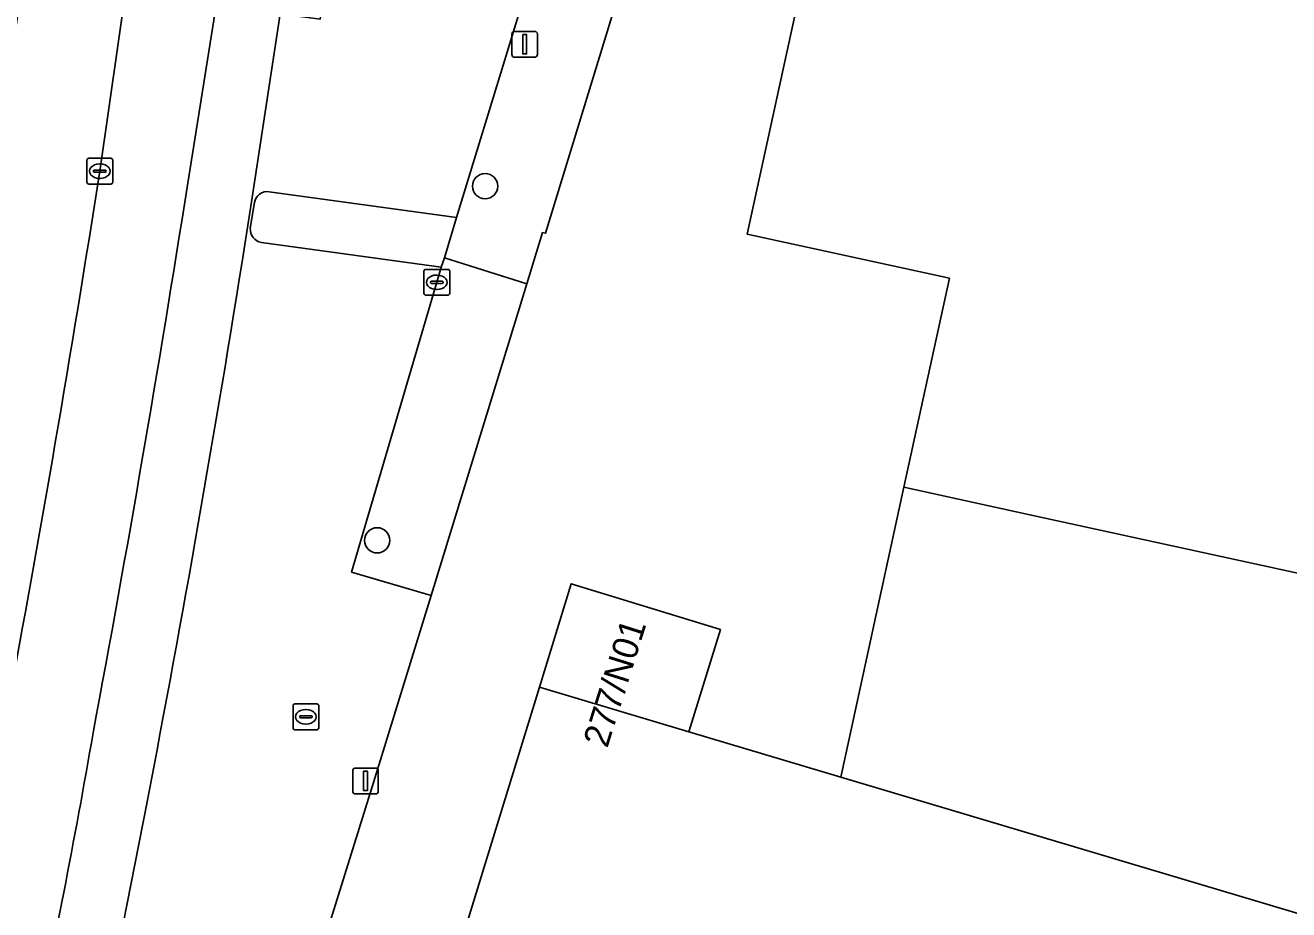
# Model space of a CAD drawing. Extents: x 163008 to 163854, y 382777 to 383982.
# Drawn here: x 163176.39 to 163225.37, y 382938.61 to 382972.9 of the extents above; entities that cross this region are included whole.
import ezdxf

# ---------------------------------------------------------------- set-up
doc = ezdxf.new("R2010")
doc.units = 0
for name, color, linetype in [('IMGEO_Berm_groen', 7, 'Continuous'), ('IMGEO_Boom', 7, 'Continuous'), ('IMGEO_Erf', 7, 'Continuous'), ('IMGEO_Fietspad_gesloten', 7, 'Continuous'), ('IMGEO_Kolk', 7, 'Continuous'), ('IMGEO_Lichtmast', 7, 'Continuous'), ('IMGEO_Pand', 7, 'Continuous'), ('IMGEO_Pand_nummerreeks', 7, 'Continuous'), ('IMGEO_Parkeervlak_open', 7, 'Continuous'), ('IMGEO_Rijbaan_lokaal_gesloten', 7, 'Continuous'), ('IMGEO_Verkeerseiland_groen', 7, 'Continuous'), ('IMGEO_Voetpad_open', 7, 'Continuous')]:
    doc.layers.add(name, color=color, linetype=linetype)

msp = doc.modelspace()

# ---------------------------------------------------------------- linework, layer by layer
at = {"layer": 'IMGEO_Berm_groen'}
msp.add_arc((162455.482, 383079.718), 728.437, 351.012697, 352.545845, dxfattribs=at)
at = {"layer": 'IMGEO_Boom'}
for centre in [(163194.215, 382966.663), (163190.031, 382952.93)]:
    msp.add_circle(centre, 0.489, dxfattribs=at)
at = {"layer": 'IMGEO_Erf'}
for points in [[(163213.319, 383019.595), (163207.322, 383000), (163196.559, 382964.833), (163196.442, 382964.863), (163195.83, 382962.873), (163192.118, 382950.793), (163189.89, 382943.543), (163186.494, 382932.635)], [(163191.708, 382932.235), (163196.319, 382947.232), (163197.554, 382951.249), (163203.334, 382949.473), (163202.115, 382945.503), (163208.003, 382943.747), (163210.45, 382954.99), (163212.216, 382963.095), (163204.372, 382964.803), (163209.899, 382990.174), (163211.5, 382989.825), (163213.728, 383000), (163217.279, 383016.214), (163217.337, 383016.477), (163218.256, 383016.278), (163223.653, 383015.112), (163252.881, 383008.797)]]:
    msp.add_lwpolyline(points, dxfattribs=at)
at = {"layer": 'IMGEO_Fietspad_gesloten'}
for points in [[(163187.801, 383004.933), (163187.239, 383000), (163185.207, 382984.005), (163183.932, 382974.539), (163183.9, 382974.325), (163182.676, 382966.706)], [(163184.901, 382964.4), (163185.162, 382966.055), (163186.271, 382973.348)], [(163179.397, 382934.062), (163181.114, 382942.792)]]:
    msp.add_lwpolyline(points, dxfattribs=at)
for centre, radius, start, end in [((162463.522, 383079.617), 727.964, 349.381026, 351.077109), ((162522.933, 383069.28), 670.225, 349.121622, 350.997072), ((162895.278, 382994.361), 287.923, 347.71935, 350.22341)]:
    msp.add_arc(centre, radius, start, end, dxfattribs=at)
at = {"layer": 'IMGEO_Kolk'}
for p, q in [((163178.778, 382966.817), (163178.778, 382967.669)), ((163178.853, 382967.743), (163179.705, 382967.743)), ((163179.779, 382967.669), (163179.779, 382966.817)), ((163179.037, 382967.237), (163179.037, 382967.249)), ((163179.475, 382967.2), (163179.077, 382967.2)), ((163179.08, 382967.286), (163179.478, 382967.286)), ((163179.266, 382967.523), (163179.291, 382967.523)), ((163179.521, 382967.249), (163179.521, 382967.237)), ((163179.705, 382966.743), (163178.853, 382966.743)), ((163179.289, 382966.963), (163179.264, 382966.963)), ((163191.845, 382962.509), (163191.845, 382963.361)), ((163191.92, 382963.435), (163192.772, 382963.435)), ((163192.333, 382963.215), (163192.358, 382963.215)), ((163192.846, 382963.361), (163192.846, 382962.509)), ((163192.104, 382962.929), (163192.104, 382962.941)), ((163192.542, 382962.892), (163192.144, 382962.892)), ((163192.147, 382962.978), (163192.545, 382962.978)), ((163192.588, 382962.941), (163192.588, 382962.929)), ((163192.772, 382962.435), (163191.92, 382962.435)), ((163192.356, 382962.655), (163192.331, 382962.655)), ((163186.769, 382945.663), (163186.769, 382946.515)), ((163186.844, 382946.589), (163187.696, 382946.589)), ((163187.77, 382946.515), (163187.77, 382945.663)), ((163187.028, 382946.083), (163187.028, 382946.095)), ((163187.466, 382946.046), (163187.068, 382946.046)), ((163187.071, 382946.132), (163187.469, 382946.132)), ((163187.257, 382946.369), (163187.282, 382946.369)), ((163187.512, 382946.095), (163187.512, 382946.083)), ((163187.696, 382945.589), (163186.844, 382945.589)), ((163187.28, 382945.809), (163187.255, 382945.809))]:
    msp.add_line(p, q, dxfattribs=at)
for points in [[(163178.778, 382966.817), (163178.778, 382967.669)], [(163178.853, 382967.743), (163179.705, 382967.743)], [(163179.779, 382967.669), (163179.779, 382966.817)], [(163179.705, 382966.743), (163178.853, 382966.743)], [(163191.845, 382962.509), (163191.845, 382963.361)], [(163191.92, 382963.435), (163192.772, 382963.435)], [(163192.846, 382963.361), (163192.846, 382962.509)], [(163192.772, 382962.435), (163191.92, 382962.435)], [(163186.769, 382945.663), (163186.769, 382946.515)], [(163186.844, 382946.589), (163187.696, 382946.589)], [(163187.77, 382946.515), (163187.77, 382945.663)], [(163187.696, 382945.589), (163186.844, 382945.589)]]:
    msp.add_lwpolyline(points, dxfattribs=at)
for centre, radius, start, end in [((163178.855, 382967.667), 0.0765, 91.552, 178.448), ((163178.855, 382967.667), 0.0765, 91.552, 178.448), ((163179.703, 382967.667), 0.0765, 1.552, 88.448), ((163179.703, 382967.667), 0.0765, 1.552, 88.448), ((163179.077, 382967.246), 0.0403, 85.8775, 175.7526), ((163179.074, 382967.236), 0.0366, 178.938, 274.7102), ((163179.478, 382967.243), 0.043, 264.8664, 352.4533), ((163179.482, 382967.248), 0.0386, 1.7309, 96.639), ((163178.855, 382966.819), 0.0765, 181.552, 268.448), ((163178.855, 382966.819), 0.0765, 181.552, 268.448), ((163179.703, 382966.819), 0.0765, 271.552, 358.448), ((163179.703, 382966.819), 0.0765, 271.552, 358.448), ((163191.922, 382963.359), 0.0765, 91.552, 178.448), ((163191.922, 382963.359), 0.0765, 91.552, 178.448), ((163192.77, 382963.359), 0.0765, 1.552, 88.448), ((163192.77, 382963.359), 0.0765, 1.552, 88.448), ((163192.144, 382962.938), 0.0403, 85.8775, 175.7526), ((163192.141, 382962.928), 0.0366, 178.938, 274.7102), ((163192.545, 382962.935), 0.043, 264.8664, 352.4533), ((163192.549, 382962.94), 0.0386, 1.7309, 96.639), ((163191.922, 382962.511), 0.0765, 181.552, 268.448), ((163191.922, 382962.511), 0.0765, 181.552, 268.448), ((163192.77, 382962.511), 0.0765, 271.552, 358.448), ((163192.77, 382962.511), 0.0765, 271.552, 358.448), ((163186.846, 382946.513), 0.0765, 91.552, 178.448), ((163186.846, 382946.513), 0.0765, 91.552, 178.448), ((163187.694, 382946.513), 0.0765, 1.552, 88.448), ((163187.694, 382946.513), 0.0765, 1.552, 88.448), ((163187.068, 382946.092), 0.0403, 85.8775, 175.7526), ((163187.065, 382946.082), 0.0366, 178.938, 274.7102), ((163187.469, 382946.089), 0.043, 264.8664, 352.4533), ((163187.473, 382946.094), 0.0386, 1.7309, 96.639), ((163186.846, 382945.665), 0.0765, 181.552, 268.448), ((163186.846, 382945.665), 0.0765, 181.552, 268.448), ((163187.694, 382945.665), 0.0765, 271.552, 358.448), ((163187.694, 382945.665), 0.0765, 271.552, 358.448)]:
    msp.add_arc(centre, radius, start, end, dxfattribs=at)
for centre, major_axis, ratio, start_param, end_param in [((163179.265, 382967.243), (-0.387, 0.002), 0.722429, 4.712389, 7.853982), ((163179.29, 382967.243), (-0.39, 0.002), 0.717154, 1.570796, 4.712389), ((163192.332, 382962.935), (-0.387, 0.002), 0.722429, 4.712389, 7.853982), ((163192.357, 382962.935), (-0.39, 0.002), 0.717154, 1.570796, 4.712389), ((163187.256, 382946.089), (-0.387, 0.002), 0.722429, 4.712389, 7.853982), ((163187.281, 382946.089), (-0.39, 0.002), 0.717154, 1.570796, 4.712389)]:
    msp.add_ellipse(centre, major_axis=major_axis, ratio=ratio, start_param=start_param, end_param=end_param, dxfattribs=at)
at = {"layer": 'IMGEO_Lichtmast'}
for p, q in [((163195.252, 382971.761), (163195.252, 382972.561)), ((163195.252, 382972.561), (163195.252, 382971.761)), ((163195.352, 382972.661), (163196.142, 382972.661)), ((163196.142, 382972.661), (163195.352, 382972.661)), ((163196.242, 382972.561), (163196.242, 382971.761)), ((163196.242, 382971.761), (163196.242, 382972.561)), ((163196.142, 382971.661), (163195.352, 382971.661)), ((163195.352, 382971.661), (163196.142, 382971.661)), ((163189.186, 382944.1), (163189.976, 382944.1)), ((163189.976, 382944.1), (163189.186, 382944.1)), ((163189.086, 382943.2), (163189.086, 382944)), ((163189.086, 382944), (163189.086, 382943.2)), ((163190.076, 382944), (163190.076, 382943.2)), ((163190.076, 382943.2), (163190.076, 382944)), ((163189.976, 382943.1), (163189.186, 382943.1)), ((163189.186, 382943.1), (163189.976, 382943.1))]:
    msp.add_line(p, q, dxfattribs=at)
for points in [[(163195.672, 382972.536), (163195.822, 382972.536), (163195.822, 382971.786), (163195.672, 382971.786), (163195.672, 382972.536)], [(163189.506, 382943.975), (163189.656, 382943.975), (163189.656, 382943.225), (163189.506, 382943.225), (163189.506, 382943.975)]]:
    msp.add_lwpolyline(points, dxfattribs=at)
for centre, start, end in [((163195.352, 382972.561), 90, 180), ((163195.352, 382972.561), 90, 180), ((163196.142, 382972.561), 0, 90), ((163196.142, 382972.561), 360, 90), ((163195.352, 382971.761), 180, 270), ((163195.352, 382971.761), 180, 270), ((163196.142, 382971.761), 270, 0), ((163196.142, 382971.761), 270, 0), ((163189.186, 382944), 90, 180), ((163189.186, 382944), 90, 180), ((163189.976, 382944), 0, 90), ((163189.976, 382944), 360, 90), ((163189.186, 382943.2), 180, 270), ((163189.186, 382943.2), 180, 270), ((163189.976, 382943.2), 270, 0), ((163189.976, 382943.2), 270, 0)]:
    msp.add_arc(centre, 0.1, start, end, dxfattribs=at)
at = {"layer": 'IMGEO_Pand'}
for points in [[(163250.975, 383000), (163251.798, 383003.784), (163252.881, 383008.797), (163223.653, 383015.112), (163218.256, 383016.278), (163217.337, 383016.477), (163217.279, 383016.214), (163213.728, 383000), (163211.5, 382989.825), (163209.899, 382990.174), (163204.372, 382964.803), (163212.216, 382963.095), (163210.45, 382954.99), (163215.335, 382953.925), (163239.897, 382948.57), (163243.176, 382964.14)], [(163239.619, 382934.325), (163249.516, 382931.894), (163255.734, 382961.33), (163243.176, 382964.14), (163239.897, 382948.57), (163215.335, 382953.925), (163210.45, 382954.99), (163208.003, 382943.747), (163239.465, 382934.363)], [(163196.319, 382947.232), (163202.115, 382945.503), (163203.334, 382949.473), (163197.554, 382951.249)], [(163239.619, 382934.325), (163239.465, 382934.363), (163208.003, 382943.747), (163202.115, 382945.503), (163196.319, 382947.232), (163191.708, 382932.235), (163203.53, 382928.6), (163196.362, 382905.287), (163188.507, 382907.928), (163186.696, 382902.466), (163193.274, 382900.911), (163191.481, 382893.329), (163191.731, 382893.27), (163191.834, 382893.704), (163195.53, 382892.882), (163196.287, 382892.714), (163196.54, 382892.658), (163223.9, 382886.575), (163229.114, 382910.023), (163234.048, 382908.941), (163235.004, 382913.346), (163236.225, 382918.854)]]:
    msp.add_lwpolyline(points, close=True, dxfattribs=at)
at = {"layer": 'IMGEO_Parkeervlak_open'}
for points in [[(163185.85, 382966.444), (163193.109, 382965.445), (163197.313, 382979.212), (163203.692, 383000), (163204.521, 383002.702), (163210.258, 383021.441), (163210.454, 383022.04), (163202.737, 383024.463), (163201.783, 383024.763), (163195.768, 383005.197), (163194.167, 383000), (163189.777, 382985.751), (163187.822, 382973.139), (163186.271, 382973.348), (163185.162, 382966.055), (163184.901, 382964.4)], [(163184.308, 383005.27), (163183.711, 383000), (163181.735, 382984.355), (163179.278, 382967.244)], [(163182.676, 382966.706), (163183.9, 382974.325)], [(163185.112, 382965.03), (163185.28, 382966.023)], [(163181.114, 382942.792), (163179.397, 382934.062), (163186.494, 382932.635), (163189.89, 382943.543), (163192.118, 382950.793), (163189.037, 382951.701), (163192.347, 382962.935), (163192.507, 382963.515), (163185.544, 382964.474)]]:
    msp.add_lwpolyline(points, dxfattribs=at)
for centre, radius, start, end in [((162508.439, 383071.66), 678.917, 349.352787, 351.15287), ((162463.522, 383079.617), 727.964, 349.381026, 351.077109), ((163185.767, 382965.96), 0.491, 80.2284, 172.6704), ((163185.647, 382965), 0.536, 176.7907, 258.9022), ((162522.933, 383069.28), 670.225, 349.121622, 350.997072), ((162895.278, 382994.361), 287.923, 347.71935, 350.22341)]:
    msp.add_arc(centre, radius, start, end, dxfattribs=at)
at = {"layer": 'IMGEO_Rijbaan_lokaal_gesloten'}
msp.add_lwpolyline([(163179.278, 382967.244), (163181.735, 382984.355)], dxfattribs=at)
for centre, radius, start, end in [((162455.482, 383079.718), 728.437, 351.012697, 352.545845), ((162508.439, 383071.66), 678.917, 349.352787, 351.15287)]:
    msp.add_arc(centre, radius, start, end, dxfattribs=at)
at = {"layer": 'IMGEO_Verkeerseiland_groen'}
for points in [[(163193.109, 382965.445), (163185.85, 382966.444)], [(163185.28, 382966.023), (163185.112, 382965.03)], [(163185.544, 382964.474), (163192.507, 382963.515), (163192.637, 382963.887), (163193.109, 382965.445)]]:
    msp.add_lwpolyline(points, dxfattribs=at)
for centre, radius, start, end in [((163185.767, 382965.96), 0.491, 80.2284, 172.6704), ((163185.647, 382965), 0.536, 176.7907, 258.9022)]:
    msp.add_arc(centre, radius, start, end, dxfattribs=at)
at = {"layer": 'IMGEO_Voetpad_open'}
for points in [[(163195.83, 382962.873), (163196.442, 382964.863), (163196.559, 382964.833), (163207.322, 383000), (163213.319, 383019.595), (163210.454, 383022.04), (163210.258, 383021.441), (163204.521, 383002.702), (163203.692, 383000), (163197.313, 382979.212), (163193.109, 382965.445), (163192.637, 382963.887)], [(163192.118, 382950.793), (163195.83, 382962.873), (163192.637, 382963.887), (163192.507, 382963.515), (163192.347, 382962.935), (163189.037, 382951.701)]]:
    msp.add_lwpolyline(points, close=True, dxfattribs=at)

# ---------------------------------------------------------------- texts
at = {"layer": 'IMGEO_Pand_nummerreeks'}
msp.add_text('277/N01', height=1, rotation=72.509, dxfattribs=at).set_placement((163198.951, 382944.847))

doc.saveas('drawing.dxf')
